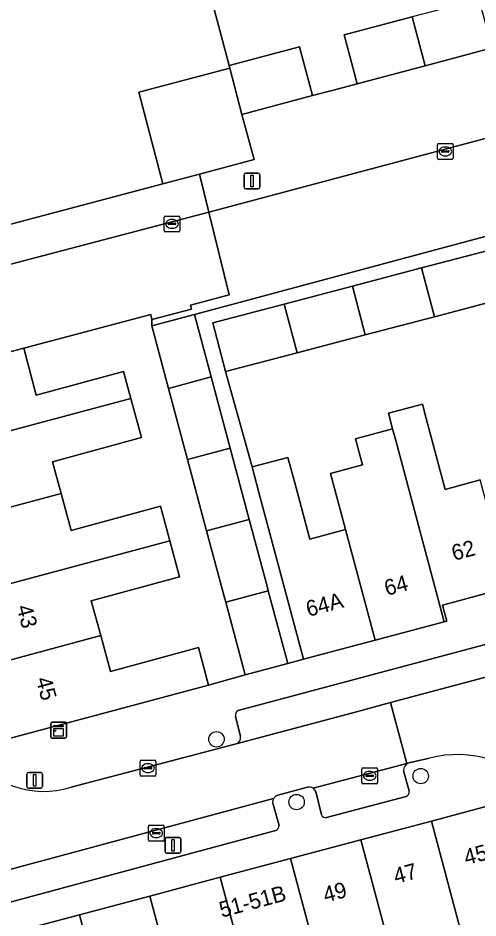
# Model space of a CAD drawing. Extents: x 162542 to 163147, y 380779 to 381521.
# Drawn here: x 162935.4 to 162964.5, y 381095.8 to 381152.9 of the extents above; entities that cross this region are included whole.
import ezdxf

# ---------------------------------------------------------------- set-up
doc = ezdxf.new("R2010")
doc.units = 0
for name, color, linetype in [('IMGEO_Boom', 7, 'Continuous'), ('IMGEO_Erf', 7, 'Continuous'), ('IMGEO_Hek', 7, 'Continuous'), ('IMGEO_Kast', 7, 'Continuous'), ('IMGEO_Kolk', 7, 'Continuous'), ('IMGEO_Lichtmast', 7, 'Continuous'), ('IMGEO_Muur', 7, 'Continuous'), ('IMGEO_Pand', 7, 'Continuous'), ('IMGEO_Pand_nummerreeks', 7, 'Continuous'), ('IMGEO_Parkeervlak_open', 7, 'Continuous'), ('IMGEO_Rijbaan_lokaal_open', 7, 'Continuous'), ('IMGEO_Voetpad_open', 7, 'Continuous')]:
    doc.layers.add(name, color=color, linetype=linetype)

msp = doc.modelspace()

# ---------------------------------------------------------------- linework, layer by layer
at = {"layer": 'IMGEO_Boom'}
for centre in [(162947.942, 381107.103), (162960.887, 381104.769), (162953.019, 381103.121)]:
    msp.add_circle(centre, 0.489, dxfattribs=at)
at = {"layer": 'IMGEO_Erf'}
for points in [[(162947.385, 381154.948), (162948.742, 381149.846), (162953.199, 381151.032), (162954.022, 381147.94), (162955.362, 381148.296), (162956.865, 381148.696), (162956.042, 381151.788), (162960.338, 381152.931)], [(162966.143, 381135.068), (162961.758, 381133.915), (162957.372, 381132.761), (162953.051, 381131.625), (162948.514, 381130.432), (162950.194, 381124.382), (162952.467, 381124.99), (162952.901, 381123.367), (162953.855, 381119.801), (162956.116, 381120.406), (162955.162, 381123.972), (162957.191, 381124.514), (162956.747, 381126.173), (162958.24, 381126.57), (162958.947, 381126.758), (162959.1, 381126.799), (162958.834, 381127.794), (162960.997, 381128.37), (162961.219, 381127.539), (162962.444, 381122.959), (162964.659, 381123.565)]]:
    msp.add_lwpolyline(points, dxfattribs=at)
for points in [[(162949.555, 381146.751), (162948.785, 381149.681), (162943.016, 381148.152), (162944.529, 381142.345), (162946.856, 381142.966), (162950.319, 381143.891)], [(162946.102, 381124.846), (162944.893, 381129.368), (162943.831, 381133.338), (162943.849, 381133.738), (162943.767, 381134.047), (162935.725, 381131.924), (162936.517, 381128.947), (162942.036, 381130.447), (162942.503, 381128.729), (162943.179, 381126.242), (162937.537, 381124.709), (162938.083, 381122.701), (162938.722, 381120.349), (162944.381, 381121.888), (162944.976, 381119.698), (162945.596, 381117.417), (162939.997, 381115.895), (162940.599, 381113.681), (162941.215, 381111.412), (162946.793, 381112.928), (162947.442, 381110.542), (162949.751, 381111.197), (162948.521, 381115.8), (162948.464, 381116.012), (162947.311, 381120.323)]]:
    msp.add_lwpolyline(points, close=True, dxfattribs=at)
at = {"layer": 'IMGEO_Hek'}
for points in [[(162946.856, 381142.966), (162947.453, 381140.539)], [(162947.453, 381140.539), (162948.742, 381135.308), (162946.288, 381134.652)]]:
    msp.add_lwpolyline(points, dxfattribs=at)
at = {"layer": 'IMGEO_Kast'}
for p, q in [((162937.43, 381107.259), (162937.43, 381108.1)), ((162937.43, 381108.1), (162937.43, 381107.259)), ((162937.505, 381108.184), (162938.346, 381108.184)), ((162938.346, 381108.184), (162937.505, 381108.184)), ((162938.43, 381108.109), (162938.43, 381107.268)), ((162938.43, 381107.268), (162938.43, 381108.109)), ((162938.355, 381107.184), (162937.514, 381107.184)), ((162937.514, 381107.184), (162938.355, 381107.184))]:
    msp.add_line(p, q, dxfattribs=at)
for points in [[(162937.625, 381107.974), (162938.225, 381107.974), (162938.225, 381107.889), (162937.625, 381107.889), (162937.625, 381107.974)], [(162937.625, 381107.799), (162938.225, 381107.799), (162938.225, 381107.31), (162937.625, 381107.31), (162937.625, 381107.799)]]:
    msp.add_lwpolyline(points, dxfattribs=at)
msp.add_circle((162937.709, 381107.648), 0.0377, dxfattribs=at)
for centre, start, end in [((162937.508, 381108.106), 92.4484, 184.2845), ((162937.508, 381108.106), 92.4484, 184.2845), ((162938.352, 381108.106), 2.4484, 94.2845), ((162938.352, 381108.106), 2.4484, 94.2845), ((162937.508, 381107.262), 182.4484, 274.2845), ((162937.508, 381107.262), 182.4484, 274.2845), ((162938.352, 381107.262), 272.4484, 4.2845), ((162938.352, 381107.262), 272.4484, 4.2845)]:
    msp.add_arc(centre, 0.0779, start, end, dxfattribs=at)
at = {"layer": 'IMGEO_Kolk'}
for p, q in [((162961.95, 381143.972), (162961.95, 381144.824)), ((162962.025, 381144.898), (162962.877, 381144.898)), ((162962.951, 381144.824), (162962.951, 381143.972)), ((162962.209, 381144.392), (162962.209, 381144.404)), ((162962.647, 381144.355), (162962.249, 381144.355)), ((162962.252, 381144.441), (162962.65, 381144.441)), ((162962.438, 381144.678), (162962.463, 381144.678)), ((162962.693, 381144.404), (162962.693, 381144.392)), ((162962.877, 381143.898), (162962.025, 381143.898)), ((162962.461, 381144.118), (162962.436, 381144.118)), ((162944.62, 381139.376), (162944.62, 381140.228)), ((162944.695, 381140.302), (162945.547, 381140.302)), ((162945.621, 381140.228), (162945.621, 381139.376)), ((162944.879, 381139.796), (162944.879, 381139.808)), ((162945.317, 381139.759), (162944.919, 381139.759)), ((162944.922, 381139.845), (162945.32, 381139.845)), ((162945.108, 381140.082), (162945.133, 381140.082)), ((162945.363, 381139.808), (162945.363, 381139.796)), ((162945.547, 381139.302), (162944.695, 381139.302)), ((162945.131, 381139.522), (162945.106, 381139.522)), ((162943.101, 381104.848), (162943.101, 381105.7)), ((162943.176, 381105.774), (162944.028, 381105.774)), ((162943.589, 381105.554), (162943.614, 381105.554)), ((162944.102, 381105.7), (162944.102, 381104.848)), ((162943.36, 381105.268), (162943.36, 381105.28)), ((162943.798, 381105.231), (162943.4, 381105.231)), ((162943.403, 381105.317), (162943.801, 381105.317)), ((162943.612, 381104.994), (162943.587, 381104.994)), ((162943.844, 381105.28), (162943.844, 381105.268)), ((162957.151, 381104.362), (162957.151, 381105.214)), ((162957.226, 381105.288), (162958.078, 381105.288)), ((162957.453, 381104.831), (162957.851, 381104.831)), ((162957.639, 381105.068), (162957.664, 381105.068)), ((162958.152, 381105.214), (162958.152, 381104.362)), ((162944.028, 381104.774), (162943.176, 381104.774)), ((162958.078, 381104.288), (162957.226, 381104.288)), ((162957.41, 381104.782), (162957.41, 381104.794)), ((162957.848, 381104.745), (162957.45, 381104.745)), ((162957.662, 381104.508), (162957.637, 381104.508)), ((162957.894, 381104.794), (162957.894, 381104.782)), ((162943.619, 381100.725), (162943.619, 381101.577)), ((162943.694, 381101.651), (162944.546, 381101.651)), ((162944.107, 381101.431), (162944.132, 381101.431)), ((162944.62, 381101.577), (162944.62, 381100.725)), ((162943.878, 381101.145), (162943.878, 381101.157)), ((162944.316, 381101.108), (162943.918, 381101.108)), ((162943.921, 381101.194), (162944.319, 381101.194)), ((162944.13, 381100.871), (162944.105, 381100.871)), ((162944.362, 381101.157), (162944.362, 381101.145)), ((162944.546, 381100.651), (162943.694, 381100.651))]:
    msp.add_line(p, q, dxfattribs=at)
for points in [[(162961.95, 381143.972), (162961.95, 381144.824)], [(162962.025, 381144.898), (162962.877, 381144.898)], [(162962.951, 381144.824), (162962.951, 381143.972)], [(162962.877, 381143.898), (162962.025, 381143.898)], [(162944.62, 381139.376), (162944.62, 381140.228)], [(162944.695, 381140.302), (162945.547, 381140.302)], [(162945.621, 381140.228), (162945.621, 381139.376)], [(162945.547, 381139.302), (162944.695, 381139.302)], [(162943.101, 381104.848), (162943.101, 381105.7)], [(162943.176, 381105.774), (162944.028, 381105.774)], [(162944.102, 381105.7), (162944.102, 381104.848)], [(162957.151, 381104.362), (162957.151, 381105.214)], [(162957.226, 381105.288), (162958.078, 381105.288)], [(162958.152, 381105.214), (162958.152, 381104.362)], [(162944.028, 381104.774), (162943.176, 381104.774)], [(162958.078, 381104.288), (162957.226, 381104.288)], [(162943.619, 381100.725), (162943.619, 381101.577)], [(162943.694, 381101.651), (162944.546, 381101.651)], [(162944.62, 381101.577), (162944.62, 381100.725)], [(162944.546, 381100.651), (162943.694, 381100.651)]]:
    msp.add_lwpolyline(points, dxfattribs=at)
for centre, radius, start, end in [((162962.027, 381144.822), 0.0765, 91.552, 178.448), ((162962.027, 381144.822), 0.0765, 91.552, 178.448), ((162962.875, 381144.822), 0.0765, 1.552, 88.448), ((162962.875, 381144.822), 0.0765, 1.552, 88.448), ((162962.249, 381144.401), 0.0403, 85.8775, 175.7526), ((162962.246, 381144.391), 0.0366, 178.938, 274.7102), ((162962.65, 381144.398), 0.043, 264.8664, 352.4533), ((162962.654, 381144.403), 0.0386, 1.7309, 96.639), ((162962.027, 381143.974), 0.0765, 181.552, 268.448), ((162962.027, 381143.974), 0.0765, 181.552, 268.448), ((162962.875, 381143.974), 0.0765, 271.552, 358.448), ((162962.875, 381143.974), 0.0765, 271.552, 358.448), ((162944.697, 381140.226), 0.0765, 91.552, 178.448), ((162944.697, 381140.226), 0.0765, 91.552, 178.448), ((162945.545, 381140.226), 0.0765, 1.552, 88.448), ((162945.545, 381140.226), 0.0765, 1.552, 88.448), ((162944.919, 381139.805), 0.0403, 85.8775, 175.7526), ((162944.916, 381139.795), 0.0366, 178.938, 274.7102), ((162945.32, 381139.802), 0.043, 264.8664, 352.4533), ((162945.324, 381139.807), 0.0386, 1.7309, 96.639), ((162944.697, 381139.378), 0.0765, 181.552, 268.448), ((162944.697, 381139.378), 0.0765, 181.552, 268.448), ((162945.545, 381139.378), 0.0765, 271.552, 358.448), ((162945.545, 381139.378), 0.0765, 271.552, 358.448), ((162943.178, 381105.698), 0.0765, 91.552, 178.448), ((162943.178, 381105.698), 0.0765, 91.552, 178.448), ((162944.026, 381105.698), 0.0765, 1.552, 88.448), ((162944.026, 381105.698), 0.0765, 1.552, 88.448), ((162943.178, 381104.85), 0.0765, 181.552, 268.448), ((162943.178, 381104.85), 0.0765, 181.552, 268.448), ((162943.4, 381105.277), 0.0403, 85.8775, 175.7526), ((162943.397, 381105.267), 0.0366, 178.938, 274.7102), ((162943.801, 381105.274), 0.043, 264.8664, 352.4533), ((162943.805, 381105.279), 0.0386, 1.7309, 96.639), ((162944.026, 381104.85), 0.0765, 271.552, 358.448), ((162944.026, 381104.85), 0.0765, 271.552, 358.448), ((162957.228, 381105.212), 0.0765, 91.552, 178.448), ((162957.228, 381105.212), 0.0765, 91.552, 178.448), ((162957.45, 381104.791), 0.0403, 85.8775, 175.7526), ((162957.855, 381104.793), 0.0386, 1.7309, 96.639), ((162958.076, 381105.212), 0.0765, 1.552, 88.448), ((162958.076, 381105.212), 0.0765, 1.552, 88.448), ((162957.228, 381104.364), 0.0765, 181.552, 268.448), ((162957.228, 381104.364), 0.0765, 181.552, 268.448), ((162957.447, 381104.781), 0.0366, 178.938, 274.7102), ((162957.851, 381104.788), 0.043, 264.8664, 352.4533), ((162958.076, 381104.364), 0.0765, 271.552, 358.448), ((162958.076, 381104.364), 0.0765, 271.552, 358.448), ((162943.696, 381101.575), 0.0765, 91.552, 178.448), ((162943.696, 381101.575), 0.0765, 91.552, 178.448), ((162944.544, 381101.575), 0.0765, 1.552, 88.448), ((162944.544, 381101.575), 0.0765, 1.552, 88.448), ((162943.918, 381101.154), 0.0403, 85.8775, 175.7526), ((162943.915, 381101.144), 0.0366, 178.938, 274.7102), ((162944.319, 381101.151), 0.043, 264.8664, 352.4533), ((162944.323, 381101.156), 0.0386, 1.7309, 96.639), ((162943.696, 381100.727), 0.0765, 181.552, 268.448), ((162943.696, 381100.727), 0.0765, 181.552, 268.448), ((162944.544, 381100.727), 0.0765, 271.552, 358.448), ((162944.544, 381100.727), 0.0765, 271.552, 358.448)]:
    msp.add_arc(centre, radius, start, end, dxfattribs=at)
for centre, major_axis, ratio, start_param, end_param in [((162962.437, 381144.398), (-0.387, 0.002), 0.722429, 4.712389, 7.853982), ((162962.462, 381144.398), (-0.39, 0.002), 0.717154, 1.570796, 4.712389), ((162945.107, 381139.802), (-0.387, 0.002), 0.722429, 4.712389, 7.853982), ((162945.132, 381139.802), (-0.39, 0.002), 0.717154, 1.570796, 4.712389), ((162943.588, 381105.274), (-0.387, 0.002), 0.722429, 4.712389, 7.853982), ((162943.613, 381105.274), (-0.39, 0.002), 0.717154, 1.570796, 4.712389), ((162957.638, 381104.788), (-0.387, 0.002), 0.722429, 4.712389, 7.853982), ((162957.663, 381104.788), (-0.39, 0.002), 0.717154, 1.570796, 4.712389), ((162944.106, 381101.151), (-0.387, 0.002), 0.722429, 4.712389, 7.853982), ((162944.131, 381101.151), (-0.39, 0.002), 0.717154, 1.570796, 4.712389)]:
    msp.add_ellipse(centre, major_axis=major_axis, ratio=ratio, start_param=start_param, end_param=end_param, dxfattribs=at)
at = {"layer": 'IMGEO_Lichtmast'}
for p, q in [((162949.692, 381142.125), (162949.692, 381142.925)), ((162949.692, 381142.925), (162949.692, 381142.125)), ((162949.792, 381143.025), (162950.582, 381143.025)), ((162950.582, 381143.025), (162949.792, 381143.025)), ((162950.682, 381142.925), (162950.682, 381142.125)), ((162950.682, 381142.125), (162950.682, 381142.925)), ((162950.582, 381142.025), (162949.792, 381142.025)), ((162949.792, 381142.025), (162950.582, 381142.025)), ((162935.914, 381104.1), (162935.914, 381104.9)), ((162935.914, 381104.9), (162935.914, 381104.1)), ((162936.014, 381105), (162936.804, 381105)), ((162936.804, 381105), (162936.014, 381105)), ((162936.904, 381104.9), (162936.904, 381104.1)), ((162936.904, 381104.1), (162936.904, 381104.9)), ((162936.804, 381104), (162936.014, 381104)), ((162936.014, 381104), (162936.804, 381104)), ((162944.78, 381100.881), (162945.57, 381100.881)), ((162945.57, 381100.881), (162944.78, 381100.881)), ((162944.68, 381099.981), (162944.68, 381100.781)), ((162944.68, 381100.781), (162944.68, 381099.981)), ((162945.67, 381100.781), (162945.67, 381099.981)), ((162945.67, 381099.981), (162945.67, 381100.781)), ((162945.57, 381099.881), (162944.78, 381099.881)), ((162944.78, 381099.881), (162945.57, 381099.881))]:
    msp.add_line(p, q, dxfattribs=at)
for points in [[(162950.112, 381142.9), (162950.262, 381142.9), (162950.262, 381142.15), (162950.112, 381142.15), (162950.112, 381142.9)], [(162936.334, 381104.875), (162936.484, 381104.875), (162936.484, 381104.125), (162936.334, 381104.125), (162936.334, 381104.875)], [(162945.1, 381100.756), (162945.25, 381100.756), (162945.25, 381100.006), (162945.1, 381100.006), (162945.1, 381100.756)]]:
    msp.add_lwpolyline(points, dxfattribs=at)
for centre, start, end in [((162949.792, 381142.925), 90, 180), ((162949.792, 381142.925), 90, 180), ((162950.582, 381142.925), 0, 90), ((162950.582, 381142.925), 360, 90), ((162949.792, 381142.125), 180, 270), ((162949.792, 381142.125), 180, 270), ((162950.582, 381142.125), 270, 0), ((162950.582, 381142.125), 270, 0), ((162936.014, 381104.9), 90, 180), ((162936.014, 381104.9), 90, 180), ((162936.804, 381104.9), 0, 90), ((162936.804, 381104.9), 360, 90), ((162936.014, 381104.1), 180, 270), ((162936.014, 381104.1), 180, 270), ((162936.804, 381104.1), 270, 0), ((162936.804, 381104.1), 270, 0), ((162944.78, 381100.781), 90, 180), ((162944.78, 381100.781), 90, 180), ((162945.57, 381100.781), 0, 90), ((162945.57, 381100.781), 360, 90), ((162944.78, 381099.981), 180, 270), ((162944.78, 381099.981), 180, 270), ((162945.57, 381099.981), 270, 0), ((162945.57, 381099.981), 270, 0)]:
    msp.add_arc(centre, 0.1, start, end, dxfattribs=at)
at = {"layer": 'IMGEO_Muur'}
for points in [[(162946.856, 381142.966), (162950.319, 381143.891), (162949.555, 381146.751)], [(162944.529, 381142.345), (162946.856, 381142.966)], [(162946.288, 381134.652), (162946.358, 381134.39), (162943.849, 381133.738), (162943.767, 381134.047), (162935.725, 381131.924)], [(162947.442, 381110.542), (162949.751, 381111.197)]]:
    msp.add_lwpolyline(points, dxfattribs=at)
at = {"layer": 'IMGEO_Pand'}
for points in [[(162947.385, 381154.948), (162945.58, 381161.738), (162945.126, 381161.616), (162942.447, 381160.897), (162939.768, 381160.178), (162938.228, 381165.977), (162926.213, 381162.787), (162927.747, 381156.998), (162921.959, 381155.449), (162925.16, 381143.411), (162930.943, 381144.949), (162932.49, 381139.157), (162944.529, 381142.345), (162943.016, 381148.152), (162948.785, 381149.681), (162948.742, 381149.846)], [(162964.594, 381154.064), (162960.338, 381152.931), (162961.16, 381149.839), (162965.416, 381150.972)], [(162960.338, 381152.931), (162956.042, 381151.788), (162956.865, 381148.696), (162961.16, 381149.839)], [(162953.199, 381151.032), (162948.742, 381149.846), (162948.785, 381149.681), (162949.555, 381146.751), (162954.022, 381147.94)], [(162966.143, 381135.068), (162965.329, 381138.163), (162960.944, 381137.01), (162961.758, 381133.915)], [(162956.558, 381135.856), (162957.372, 381132.761), (162961.758, 381133.915), (162960.944, 381137.01)], [(162956.558, 381135.856), (162952.237, 381134.72), (162953.051, 381131.625), (162957.372, 381132.761)], [(162952.237, 381134.72), (162947.7, 381133.526), (162948.514, 381130.432), (162953.051, 381131.625)], [(162944.893, 381129.368), (162947.598, 381130.092), (162946.538, 381134.062), (162943.831, 381133.338)], [(162942.503, 381128.729), (162942.036, 381130.447), (162936.517, 381128.947), (162935.725, 381131.924), (162928.745, 381130.069), (162930, 381125.384)], [(162948.806, 381125.569), (162947.598, 381130.092), (162944.893, 381129.368), (162946.102, 381124.846)], [(162942.503, 381128.729), (162930, 381125.384), (162931.211, 381120.862), (162938.083, 381122.701), (162937.537, 381124.709), (162943.179, 381126.242)], [(162964.659, 381123.565), (162962.444, 381122.959), (162961.219, 381127.539), (162960.997, 381128.37), (162958.834, 381127.794), (162959.1, 381126.799), (162959.299, 381126.055), (162962.373, 381114.565), (162962.533, 381114.608), (162962.262, 381115.622), (162966.484, 381116.747)], [(162959.299, 381126.055), (162959.1, 381126.799), (162958.947, 381126.758), (162958.24, 381126.57), (162956.747, 381126.173), (162957.191, 381124.514), (162955.162, 381123.972), (162956.116, 381120.406), (162957.992, 381113.392), (162962.373, 381114.565)], [(162947.311, 381120.323), (162950.014, 381121.046), (162948.806, 381125.569), (162946.102, 381124.846)], [(162956.116, 381120.406), (162953.855, 381119.801), (162952.901, 381123.367), (162952.467, 381124.99), (162950.194, 381124.382), (162950.628, 381122.759), (162952.168, 381117.009), (162953.46, 381112.179), (162957.992, 381113.392)], [(162931.211, 381120.862), (162932.422, 381116.34), (162944.976, 381119.698), (162944.381, 381121.888), (162938.722, 381120.349), (162938.083, 381122.701)], [(162948.521, 381115.8), (162951.222, 381116.523), (162951.166, 381116.734), (162950.014, 381121.046), (162947.311, 381120.323), (162948.464, 381116.012)], [(162933.633, 381111.817), (162940.599, 381113.681), (162939.997, 381115.895), (162945.596, 381117.417), (162944.976, 381119.698), (162932.422, 381116.34)], [(162948.521, 381115.8), (162949.751, 381111.197), (162952.455, 381111.903), (162951.222, 381116.523)], [(162933.633, 381111.817), (162934.874, 381107.184), (162947.442, 381110.542), (162946.793, 381112.928), (162941.215, 381111.412), (162940.599, 381113.681)], [(162964.441, 381091.096), (162966.533, 381091.654), (162968.842, 381092.269), (162965.956, 381103.091), (162961.56, 381101.919)], [(162964.441, 381091.096), (162961.56, 381101.919), (162957.099, 381100.729), (162959.979, 381089.905), (162960.429, 381088.219), (162962.49, 381088.768), (162962.04, 381090.455)], [(162952.638, 381099.539), (162954.49, 381092.581), (162956.604, 381093.145), (162957.634, 381089.28), (162959.979, 381089.905), (162957.099, 381100.729)], [(162952.638, 381099.539), (162948.177, 381098.349), (162951.058, 381087.526), (162953.19, 381088.095), (162952.16, 381091.96), (162954.49, 381092.581)], [(162948.177, 381098.349), (162943.717, 381097.16), (162945.569, 381090.202), (162946.293, 381087.485), (162948.439, 381088.057), (162948.745, 381086.909), (162951.058, 381087.526)], [(162943.717, 381097.16), (162939.255, 381095.97), (162942.136, 381085.147), (162944.3, 381085.724), (162943.27, 381089.589), (162945.569, 381090.202)], [(162942.136, 381085.147), (162939.255, 381095.97), (162934.794, 381094.78), (162936.646, 381087.823), (162938.845, 381088.409), (162939.875, 381084.544)]]:
    msp.add_lwpolyline(points, close=True, dxfattribs=at)
at = {"layer": 'IMGEO_Parkeervlak_open'}
for points in [[(162972.756, 381152.925), (162968.491, 381151.79), (162966.958, 381151.382), (162965.416, 381150.972), (162961.16, 381149.839), (162956.865, 381148.696), (162955.362, 381148.296), (162954.022, 381147.94), (162949.555, 381146.751), (162950.319, 381143.891), (162946.856, 381142.966), (162947.453, 381140.539), (163071.786, 381173.732)], [(163044.455, 381134.299), (163021.581, 381128.205), (163022.045, 381126.58), (163018.732, 381125.705), (163018.261, 381127.332), (162980.113, 381117.145), (162979.47, 381116.994), (162949.315, 381108.93)], [(162949.18, 381106.811), (162956.578, 381108.79), (162958.968, 381109.429), (162975.55, 381113.864), (162980.082, 381115.076), (162980.601, 381115.195), (163016.087, 381124.68)], [(162949.141, 381108.57), (162949.47, 381107.287)], [(162960.128, 381105.608), (162960.005, 381105.575), (162954.063, 381103.995)], [(162960.161, 381103.843), (162959.804, 381105.101)], [(162954.233, 381103.797), (162954.601, 381102.316)], [(162951.56, 381103.341), (162927.114, 381096.779), (162927.625, 381094.823), (162951.704, 381101.308)], [(162954.918, 381102.141), (162959.958, 381103.486)], [(162951.915, 381101.631), (162951.503, 381103.056)]]:
    msp.add_lwpolyline(points, dxfattribs=at)
for centre, radius, start, end in [((162949.458, 381108.639), 0.324, 116.125, 192.283), ((162949.03, 381107.229), 0.444, 289.7423, 7.5545), ((162960.303, 381105.139), 0.5, 110.4617, 184.3768), ((162953.805, 381103.601), 0.471, 24.5621, 56.7357), ((162959.84, 381103.789), 0.326, 291.2813, 9.4712), ((162951.972, 381103.111), 0.472, 150.7448, 186.6353), ((162954.852, 381102.397), 0.264, 197.8039, 284.3943), ((162951.544, 381101.643), 0.371, 295.4936, 358.1972)]:
    msp.add_arc(centre, radius, start, end, dxfattribs=at)
at = {"layer": 'IMGEO_Rijbaan_lokaal_open'}
for points in [[(163071.786, 381173.732), (162947.453, 381140.539), (162948.742, 381135.308), (162946.288, 381134.652), (162946.358, 381134.39), (162943.849, 381133.738), (162943.831, 381133.338), (162946.538, 381134.062), (163017.659, 381153.159)], [(162975.501, 381109.652), (162976.575, 381109.968), (162975.55, 381113.864), (162958.968, 381109.429), (162960.005, 381105.575), (162960.128, 381105.608), (162961.434, 381105.911)], [(162954.063, 381103.995), (162960.005, 381105.575), (162958.968, 381109.429), (162956.578, 381108.79), (162949.18, 381106.811), (162938.729, 381104.067)], [(162951.827, 381103.562), (162953.713, 381104.064)], [(162923.072, 381095.703), (162927.114, 381096.779), (162951.56, 381103.341)]]:
    msp.add_lwpolyline(points, dxfattribs=at)
msp.add_lwpolyline([(162928.745, 381130.069), (162935.725, 381131.924), (162943.767, 381134.047), (162943.849, 381133.738), (162946.358, 381134.39), (162946.288, 381134.652), (162948.742, 381135.308), (162947.453, 381140.539), (162927.314, 381135.268)], close=True, dxfattribs=at)
for centre, radius, start, end in [((162937.002, 381109.513), 5.714, 212.5531, 287.5932), ((162963.225, 381098.846), 7.289, 42.3943, 104.2248), ((162953.804, 381103.603), 0.469, 56.5189, 101.1762), ((162951.976, 381103.111), 0.475, 108.2341, 150.9961)]:
    msp.add_arc(centre, radius, start, end, dxfattribs=at)
at = {"layer": 'IMGEO_Voetpad_open'}
for points in [[(163017.659, 381153.159), (162946.538, 381134.062), (162947.598, 381130.092), (162948.806, 381125.569), (162950.014, 381121.046), (162951.166, 381116.734), (162951.222, 381116.523), (162952.455, 381111.903), (162953.46, 381112.179), (162952.168, 381117.009), (162950.628, 381122.759), (162950.194, 381124.382), (162948.514, 381130.432), (162947.7, 381133.526), (162952.237, 381134.72), (162956.558, 381135.856), (162960.944, 381137.01), (162965.329, 381138.163)], [(162949.315, 381108.93), (162979.47, 381116.994), (162980.113, 381117.145), (163018.261, 381127.332), (163017.941, 381128.521), (163021.215, 381129.455), (163021.581, 381128.205), (163044.455, 381134.299)], [(162966.484, 381116.747), (162962.262, 381115.622), (162962.533, 381114.608), (162962.373, 381114.565), (162957.992, 381113.392), (162953.46, 381112.179), (162952.455, 381111.903), (162949.751, 381111.197), (162947.442, 381110.542), (162934.874, 381107.184), (162933.727, 381106.856), (162932.186, 381106.439)], [(162949.47, 381107.287), (162949.141, 381108.57)], [(162938.729, 381104.067), (162949.18, 381106.811)], [(162961.434, 381105.911), (162960.128, 381105.608)], [(162959.804, 381105.101), (162960.161, 381103.843)], [(162918.63, 381090.546), (162921.334, 381091.19), (162925.872, 381092.4), (162930.334, 381093.59), (162934.794, 381094.78), (162939.255, 381095.97), (162943.717, 381097.16), (162948.177, 381098.349), (162952.638, 381099.539), (162957.099, 381100.729), (162961.56, 381101.919), (162965.956, 381103.091), (162968.608, 381103.76)], [(162953.713, 381104.064), (162951.827, 381103.562)], [(162954.601, 381102.316), (162954.233, 381103.797)], [(162959.958, 381103.486), (162954.918, 381102.141)], [(162951.503, 381103.056), (162951.915, 381101.631)], [(162951.704, 381101.308), (162927.625, 381094.823), (162927.114, 381096.779), (162923.072, 381095.703)]]:
    msp.add_lwpolyline(points, dxfattribs=at)
msp.add_lwpolyline([(162926.69, 381137.622), (162927.314, 381135.268), (162947.453, 381140.539), (162946.856, 381142.966), (162944.529, 381142.345), (162932.49, 381139.157)], close=True, dxfattribs=at)
for centre, radius, start, end in [((162949.458, 381108.639), 0.324, 116.125, 192.283), ((162949.03, 381107.229), 0.444, 289.7423, 7.5545), ((162937.002, 381109.513), 5.714, 212.5531, 287.5932), ((162963.225, 381098.846), 7.289, 42.3943, 104.2248), ((162960.303, 381105.139), 0.5, 110.4617, 184.3768), ((162953.804, 381103.603), 0.469, 56.5189, 101.1762), ((162953.805, 381103.601), 0.471, 24.5621, 56.7357), ((162959.84, 381103.789), 0.326, 291.2813, 9.4712), ((162951.972, 381103.111), 0.472, 150.7448, 186.6353), ((162951.976, 381103.111), 0.475, 108.2341, 150.9961), ((162954.852, 381102.397), 0.264, 197.8039, 284.3943), ((162951.544, 381101.643), 0.371, 295.4936, 358.1972)]:
    msp.add_arc(centre, radius, start, end, dxfattribs=at)

# ---------------------------------------------------------------- texts
at = {"layer": 'IMGEO_Pand_nummerreeks'}
for s, rotation, p in [('62', 14.9198, (162962.993, 381118.424)), ('64', 14.9886, (162958.732, 381116.199)), ('64A', 14.9886, (162953.764, 381114.869)), ('43', 284.993, (162935.256, 381115.5)), ('45', 284.993, (162936.481, 381110.923)), ('45', 14.9336, (162963.771, 381099.114)), ('47', 14.9336, (162959.309, 381097.924)), ('49', 14.9336, (162954.847, 381096.734)), ('51-51B', 14.937, (162948.267, 381095.786))]:
    msp.add_text(s, height=1, rotation=rotation, dxfattribs=at).set_placement(p)

doc.saveas('drawing.dxf')
